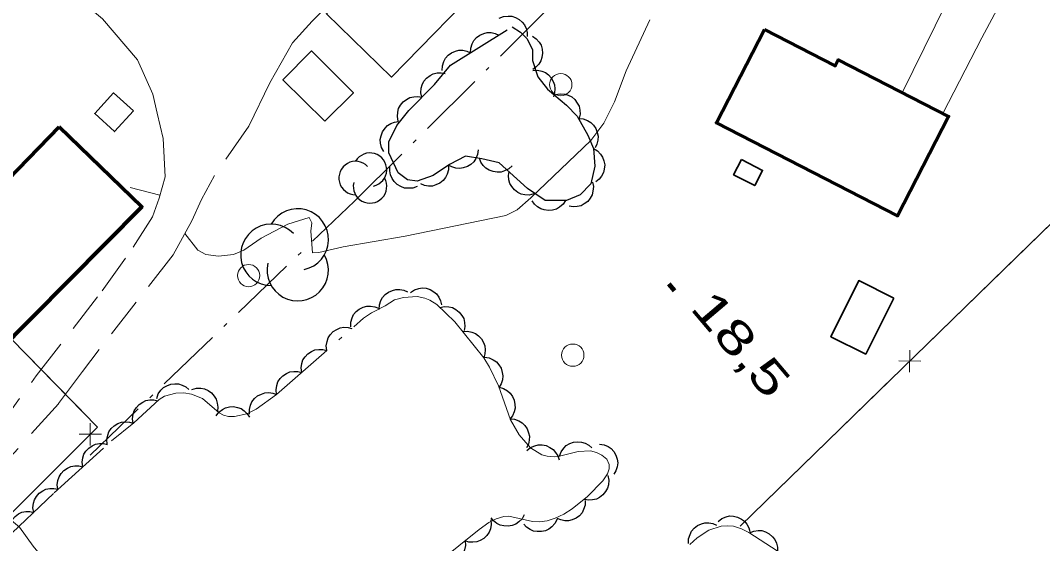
# Model space of a CAD drawing. Extents: x 386081 to 389416, y 5130568 to 5134082.
# Drawn here: x 388431 to 388522.8, y 5132422.8 to 5132469.8 of the extents above; entities that cross this region are included whole.
import ezdxf

# ---------------------------------------------------------------- set-up
doc = ezdxf.new("R2010")
doc.units = 0
doc.header["$LTSCALE"] = 1.2
for name, pattern in [('DOT_DASHED', [7.7, 5, -1.2, 0.3, -1.2]), ('LONG_DASHED', [7.5, 6, -1.5]), ('MEDIUM_DASHED', [4.5, 3, -1.5])]:
    doc.linetypes.add(name, pattern=pattern)
for name, color, linetype, lineweight in [('19', 7, 'Continuous', 13), ('2', 7, 'Continuous', 13), ('3', 7, 'Continuous', 140), ('31', 7, 'Continuous', 70), ('36', 7, 'Continuous', 13), ('37', 7, 'Continuous', 13), ('41', 7, 'DOT_DASHED', 25), ('44', 7, 'Continuous', 25)]:
    doc.layers.add(name, color=color, linetype=linetype, lineweight=lineweight)

msp = doc.modelspace()

# ---------------------------------------------------------------- linework, layer by layer
at = {"layer": '19'}
for points in [[(388426.07, 5132486.38), (388426.83, 5132482.91), (388427.5, 5132481.38), (388428.05, 5132480.47), (388431.82, 5132476.09), (388433.66, 5132474.12), (388435.97, 5132471.93), (388438.35, 5132469.91), (388441.48, 5132466.22)], [(388518.87, 5132483.55), (388519.01, 5132483.13), (388518.94, 5132481.41), (388518.06, 5132479.36), (388510.15, 5132463.28)], [(388451.47, 5132460.26), (388453.35, 5132464.17), (388455.4, 5132467.75), (388457.16, 5132469.72), (388466.35, 5132479.05), (388467.38, 5132479.98), (388469.05, 5132480.73), (388469.21, 5132480.34), (388469.23, 5132479.41), (388468.87, 5132478.19)], [(388513.79, 5132461.41), (388517.3, 5132468.22), (388522.53, 5132478.04), (388523.68, 5132479.25), (388525.91, 5132480.72)], [(388441.48, 5132466.22), (388442.85, 5132463.15), (388443.26, 5132461.44)]]:
    msp.add_lwpolyline(points, dxfattribs=at)
at = {"layer": '19', "linetype": 'MEDIUM_DASHED'}
for points in [[(388428.78, 5132432.88), (388432.38, 5132437.84), (388438.32, 5132445.48), (388441.09, 5132449.41), (388442.82, 5132452.13), (388443.43, 5132453.8), (388443.96, 5132455.72), (388443.8, 5132459.18), (388443.26, 5132461.44)], [(388451.47, 5132460.26), (388448.41, 5132455.83), (388447.24, 5132453.68), (388446.35, 5132451.76), (388444.68, 5132448.72), (388436.53, 5132438.24), (388434.38, 5132435.34), (388429.43, 5132429.83)]]:
    msp.add_lwpolyline(points, dxfattribs=at)
at = {"layer": '2'}
msp.add_line((388440.83, 5132454.75), (388443.5, 5132454.07), dxfattribs=at)
msp.add_lwpolyline([(388445.73, 5132450.62), (388446.9, 5132449.13), (388447.61, 5132448.73), (388448.76, 5132448.58), (388450.11, 5132448.73), (388451.02, 5132449.13), (388452.6, 5132450.22), (388454.98, 5132451.46), (388456.91, 5132452.07), (388457.14, 5132451.58), (388457.05, 5132450.84), (388457.2, 5132448.88), (388457.76, 5132448.91), (388459.96, 5132449.44), (388465.52, 5132450.38), (388474.56, 5132452.24), (388475.56, 5132452.76), (388476.81, 5132453.84), (388482.2, 5132459), (388483.35, 5132460.55), (388484.3, 5132462.45), (388485.36, 5132465.26), (388487.48, 5132469.82)], dxfattribs=at)
at = {"layer": '2', "linetype": 'LONG_DASHED'}
msp.add_lwpolyline([(388429.44, 5132425.45), (388430.89, 5132424.24), (388432.11, 5132422.54), (388433.44, 5132420.96), (388434.54, 5132419.38), (388435.27, 5132417.67), (388435.39, 5132416.57), (388435.4, 5132412.41), (388436.99, 5132407.9), (388437.36, 5132406.07), (388437.61, 5132403.38), (388439.19, 5132399.6), (388440.41, 5132398.39), (388441.98, 5132396.57), (388443.08, 5132395.48), (388444.9, 5132394.15), (388446.23, 5132393.3), (388447.45, 5132390.87), (388449.51, 5132389.05), (388450.97, 5132387.6), (388452.79, 5132386.02), (388454.85, 5132384.69), (388456.54, 5132383.73), (388460.72, 5132382.29)], dxfattribs=at)
at = {"layer": '3'}
msp.add_line((388489.18, 5132446.12), (388489.69, 5132445.51), dxfattribs=at)
at = {"layer": '31', "lineweight": 35}
for points in [[(388467.41, 5132479.57), (388473.25, 5132473.88), (388464.29, 5132464.68), (388458.45, 5132470.38)], [(388458.31, 5132460.71), (388454.54, 5132464.45), (388457.1, 5132467.03), (388460.87, 5132463.28)], [(388441.11, 5132461.66), (388439.43, 5132459.79), (388437.64, 5132461.4), (388439.32, 5132463.26)], [(388495.71, 5132457.28), (388497.61, 5132456.3), (388496.9, 5132454.93), (388495, 5132455.91)], [(388509.4, 5132444.83), (388506.88, 5132439.79), (388503.74, 5132441.36), (388506.25, 5132446.4)]]:
    msp.add_lwpolyline(points, close=True, dxfattribs=at)
at = {"layer": '31'}
for points in [[(388497.77, 5132468.96), (388504.13, 5132465.7), (388504.4, 5132466.23), (388514.31, 5132461.15), (388509.73, 5132452.23), (388493.47, 5132460.58)], [(388434.45, 5132460.22), (388441.88, 5132453.04), (388415.63, 5132426.55), (388408.53, 5132433.48)]]:
    msp.add_lwpolyline(points, close=True, dxfattribs=at)
at = {"layer": '36'}
for centre in [(388479.488, 5132464.01), (388451.458, 5132446.85), (388480.568, 5132439.7)]:
    msp.add_circle(centre, 1, dxfattribs=at)
at = {"layer": '37'}
for p, q in [((388526.58, 5132454.52), (388519.42, 5132447.54)), ((388519.42, 5132447.54), (388512.26, 5132440.56)), ((388430.15, 5132441.16), (388437.14, 5132434.01)), ((388510.84, 5132440.16), (388510.81, 5132438.16)), ((388509.83, 5132439.18), (388511.83, 5132439.15)), ((388509.39, 5132437.77), (388502.23, 5132430.79)), ((388437.24, 5132433.59), (388437.23, 5132431.58)), ((388436.23, 5132432.59), (388438.24, 5132432.59)), ((388435.82, 5132431.17), (388428.75, 5132424.1)), ((388502.23, 5132430.79), (388495.61, 5132424.33))]:
    msp.add_line(p, q, dxfattribs=at)
for points in [[(388546.09, 5132448.41), (388560.97, 5132462.78), (388541.53, 5132469.09), (388495.61, 5132424.33)], [(388430.15, 5132441.16), (388437.89, 5132433.24), (388427.77, 5132423.13)]]:
    msp.add_lwpolyline(points, dxfattribs=at)
at = {"layer": '41'}
msp.add_lwpolyline([(388437.22, 5132430.72), (388460.96, 5132453.54), (388484.53, 5132476.98), (388499.07, 5132491.03)], dxfattribs=at)
at = {"layer": '44'}
for points in [[(388473.96, 5132469.97), (388474.34, 5132470.13), (388474.75, 5132470.17), (388475.08, 5132470.16), (388475.41, 5132470.05), (388475.74, 5132469.87), (388476.02, 5132469.61), (388476.23, 5132469.37), (388476.37, 5132469.04), (388476.46, 5132468.68), (388476.46, 5132468.32)], [(388471.39, 5132466.87), (388471.41, 5132467.29), (388471.54, 5132467.68), (388471.69, 5132467.97), (388471.93, 5132468.23), (388472.22, 5132468.45), (388472.58, 5132468.59), (388472.89, 5132468.69), (388473.24, 5132468.68), (388473.61, 5132468.61), (388473.94, 5132468.46)], [(388476.94, 5132468.36), (388477.29, 5132468.13), (388477.55, 5132467.82), (388477.72, 5132467.54), (388477.81, 5132467.2), (388477.85, 5132466.83), (388477.79, 5132466.45), (388477.7, 5132466.14), (388477.51, 5132465.84), (388477.26, 5132465.57), (388476.97, 5132465.36)], [(388468.84, 5132465.29), (388468.86, 5132465.71), (388468.99, 5132466.09), (388469.14, 5132466.39), (388469.38, 5132466.64), (388469.68, 5132466.87), (388470.03, 5132467.01), (388470.34, 5132467.1), (388470.7, 5132467.09), (388471.06, 5132467.02), (388471.39, 5132466.87)], [(388476.99, 5132465.28), (388477.4, 5132465.31), (388477.8, 5132465.22), (388478.11, 5132465.1), (388478.39, 5132464.89), (388478.64, 5132464.62), (388478.82, 5132464.28), (388478.94, 5132463.98), (388478.97, 5132463.63), (388478.94, 5132463.26), (388478.83, 5132462.92)], [(388467, 5132462.87), (388466.92, 5132463.28), (388466.96, 5132463.68), (388467.03, 5132464), (388467.2, 5132464.31), (388467.44, 5132464.6), (388467.75, 5132464.82), (388468.03, 5132464.98), (388468.38, 5132465.06), (388468.75, 5132465.08), (388469.1, 5132465.01)], [(388464.9, 5132460.72), (388464.82, 5132461.13), (388464.86, 5132461.54), (388464.93, 5132461.86), (388465.11, 5132462.17), (388465.34, 5132462.45), (388465.65, 5132462.68), (388465.93, 5132462.84), (388466.28, 5132462.91), (388466.65, 5132462.93), (388467, 5132462.87)], [(388479.03, 5132463.11), (388479.44, 5132463.19), (388479.84, 5132463.15), (388480.16, 5132463.07), (388480.47, 5132462.9), (388480.75, 5132462.66), (388480.97, 5132462.35), (388481.13, 5132462.06), (388481.2, 5132461.72), (388481.22, 5132461.35), (388481.15, 5132460.99)], [(388463.61, 5132457.99), (388463.4, 5132458.35), (388463.31, 5132458.75), (388463.28, 5132459.08), (388463.35, 5132459.42), (388463.48, 5132459.77), (388463.71, 5132460.08), (388463.92, 5132460.32), (388464.23, 5132460.5), (388464.57, 5132460.63), (388464.93, 5132460.68)], [(388481.09, 5132460.95), (388481.51, 5132460.92), (388481.89, 5132460.77), (388482.18, 5132460.61), (388482.42, 5132460.36), (388482.63, 5132460.06), (388482.76, 5132459.7), (388482.84, 5132459.38), (388482.82, 5132459.03), (388482.74, 5132458.67), (388482.58, 5132458.34)], [(388472.06, 5132458.14), (388472.01, 5132457.73), (388471.85, 5132457.36), (388471.67, 5132457.08), (388471.41, 5132456.84), (388471.1, 5132456.64), (388470.73, 5132456.53), (388470.41, 5132456.47), (388470.06, 5132456.5), (388469.71, 5132456.61), (388469.39, 5132456.78)], [(388482.42, 5132458.27), (388482.78, 5132458.06), (388483.06, 5132457.76), (388483.25, 5132457.5), (388483.37, 5132457.16), (388483.43, 5132456.8), (388483.39, 5132456.42), (388483.33, 5132456.1), (388483.16, 5132455.79), (388482.93, 5132455.5), (388482.65, 5132455.28)], [(388475.11, 5132456.72), (388474.81, 5132456.43), (388474.44, 5132456.25), (388474.13, 5132456.15), (388473.78, 5132456.14), (388473.41, 5132456.19), (388473.06, 5132456.33), (388472.77, 5132456.49), (388472.53, 5132456.74), (388472.32, 5132457.05), (388472.19, 5132457.39)], [(388466.58, 5132454.85), (388466.19, 5132454.71), (388465.78, 5132454.69), (388465.45, 5132454.71), (388465.12, 5132454.84), (388464.81, 5132455.03), (388464.54, 5132455.31), (388464.34, 5132455.56), (388464.21, 5132455.89), (388464.14, 5132456.25), (388464.15, 5132456.61)], [(388469.4, 5132456.77), (388469.4, 5132456.35), (388469.28, 5132455.96), (388469.15, 5132455.66), (388468.92, 5132455.39), (388468.63, 5132455.16), (388468.28, 5132455), (388467.97, 5132454.89), (388467.62, 5132454.89), (388467.25, 5132454.94), (388466.92, 5132455.08)], [(388477.06, 5132454.18), (388476.66, 5132454.08), (388476.25, 5132454.1), (388475.93, 5132454.16), (388475.62, 5132454.32), (388475.32, 5132454.55), (388475.08, 5132454.85), (388474.91, 5132455.12), (388474.82, 5132455.46), (388474.79, 5132455.83), (388474.84, 5132456.19)], [(388482.33, 5132455.25), (388482.42, 5132454.84), (388482.38, 5132454.44), (388482.31, 5132454.11), (388482.14, 5132453.81), (388481.91, 5132453.52), (388481.6, 5132453.29), (388481.31, 5132453.13), (388480.97, 5132453.05), (388480.6, 5132453.03), (388480.25, 5132453.1)], [(388479.92, 5132453.61), (388479.69, 5132453.26), (388479.37, 5132453), (388479.09, 5132452.83), (388478.75, 5132452.73), (388478.39, 5132452.7), (388478.01, 5132452.76), (388477.69, 5132452.84), (388477.4, 5132453.03), (388477.12, 5132453.28), (388476.92, 5132453.58)], [(388463.19, 5132443.79), (388463.2, 5132444.21), (388463.33, 5132444.6), (388463.48, 5132444.89), (388463.72, 5132445.15), (388464.01, 5132445.37), (388464.37, 5132445.52), (388464.68, 5132445.61), (388465.03, 5132445.61), (388465.4, 5132445.54), (388465.73, 5132445.4)], [(388465.99, 5132445.34), (388466.34, 5132445.57), (388466.73, 5132445.7), (388467.05, 5132445.75), (388467.4, 5132445.71), (388467.76, 5132445.6), (388468.08, 5132445.4), (388468.34, 5132445.2), (388468.54, 5132444.91), (388468.7, 5132444.58), (388468.78, 5132444.23)], [(388460.63, 5132442.24), (388460.63, 5132442.66), (388460.75, 5132443.05), (388460.89, 5132443.35), (388461.12, 5132443.61), (388461.4, 5132443.84), (388461.75, 5132444), (388462.06, 5132444.11), (388462.41, 5132444.11), (388462.78, 5132444.05), (388463.11, 5132443.92)], [(388468.64, 5132443.98), (388469.04, 5132444.07), (388469.45, 5132444.03), (388469.77, 5132443.97), (388470.08, 5132443.8), (388470.37, 5132443.57), (388470.6, 5132443.26), (388470.77, 5132442.98), (388470.85, 5132442.64), (388470.87, 5132442.27), (388470.81, 5132441.91)], [(388458.48, 5132440.12), (388458.43, 5132440.54), (388458.5, 5132440.94), (388458.6, 5132441.25), (388458.79, 5132441.54), (388459.05, 5132441.81), (388459.37, 5132442.01), (388459.67, 5132442.15), (388460.02, 5132442.2), (388460.39, 5132442.19), (388460.74, 5132442.1)], [(388470.7, 5132441.81), (388471.11, 5132441.84), (388471.51, 5132441.76), (388471.82, 5132441.64), (388472.11, 5132441.43), (388472.36, 5132441.17), (388472.55, 5132440.83), (388472.68, 5132440.53), (388472.71, 5132440.18), (388472.68, 5132439.81), (388472.58, 5132439.47)], [(388456.23, 5132438.14), (388456.17, 5132438.56), (388456.24, 5132438.96), (388456.34, 5132439.27), (388456.54, 5132439.56), (388456.79, 5132439.83), (388457.12, 5132440.03), (388457.41, 5132440.17), (388457.76, 5132440.22), (388458.13, 5132440.21), (388458.48, 5132440.12)], [(388472.65, 5132439.51), (388473.06, 5132439.45), (388473.43, 5132439.28), (388473.71, 5132439.1), (388473.94, 5132438.83), (388474.13, 5132438.52), (388474.24, 5132438.15), (388474.3, 5132437.83), (388474.25, 5132437.48), (388474.15, 5132437.13), (388473.97, 5132436.81)], [(388453.97, 5132436.16), (388453.92, 5132436.58), (388453.99, 5132436.98), (388454.09, 5132437.29), (388454.28, 5132437.59), (388454.54, 5132437.85), (388454.87, 5132438.05), (388455.16, 5132438.19), (388455.51, 5132438.24), (388455.88, 5132438.23), (388456.23, 5132438.14)], [(388443.21, 5132435.81), (388443.35, 5132436.21), (388443.58, 5132436.54), (388443.81, 5132436.78), (388444.11, 5132436.95), (388444.46, 5132437.08), (388444.84, 5132437.12), (388445.17, 5132437.12), (388445.5, 5132437.01), (388445.83, 5132436.84), (388446.1, 5132436.61)], [(388446.36, 5132436.61), (388446.77, 5132436.73), (388447.17, 5132436.72), (388447.5, 5132436.66), (388447.82, 5132436.51), (388448.12, 5132436.3), (388448.36, 5132436), (388448.55, 5132435.73), (388448.64, 5132435.39), (388448.69, 5132435.03), (388448.65, 5132434.67)], [(388473.95, 5132436.81), (388474.35, 5132436.7), (388474.7, 5132436.48), (388474.95, 5132436.28), (388475.15, 5132435.98), (388475.3, 5132435.65), (388475.37, 5132435.27), (388475.39, 5132434.94), (388475.3, 5132434.6), (388475.15, 5132434.26), (388474.94, 5132433.97)], [(388451.54, 5132434.4), (388451.53, 5132434.82), (388451.64, 5132435.21), (388451.76, 5132435.52), (388451.99, 5132435.79), (388452.27, 5132436.03), (388452.61, 5132436.2), (388452.91, 5132436.31), (388453.27, 5132436.33), (388453.63, 5132436.29), (388453.97, 5132436.16)], [(388441.1, 5132433.58), (388441.03, 5132433.99), (388441.09, 5132434.4), (388441.19, 5132434.71), (388441.38, 5132435.01), (388441.63, 5132435.28), (388441.95, 5132435.49), (388442.24, 5132435.64), (388442.59, 5132435.69), (388442.96, 5132435.69), (388443.31, 5132435.61)], [(388448.53, 5132434.24), (388448.77, 5132434.58), (388449.1, 5132434.82), (388449.39, 5132434.98), (388449.73, 5132435.06), (388450.1, 5132435.08), (388450.47, 5132435), (388450.79, 5132434.9), (388451.07, 5132434.7), (388451.33, 5132434.44), (388451.53, 5132434.13)], [(388474.92, 5132433.97), (388475.34, 5132433.94), (388475.72, 5132433.79), (388476.01, 5132433.63), (388476.26, 5132433.38), (388476.47, 5132433.08), (388476.6, 5132432.72), (388476.68, 5132432.41), (388476.66, 5132432.05), (388476.58, 5132431.69), (388476.42, 5132431.37)], [(388438.76, 5132431.69), (388438.73, 5132432.11), (388438.81, 5132432.51), (388438.92, 5132432.82), (388439.13, 5132433.1), (388439.39, 5132433.36), (388439.73, 5132433.55), (388440.03, 5132433.68), (388440.38, 5132433.71), (388440.75, 5132433.69), (388441.09, 5132433.58)], [(388436.56, 5132429.66), (388436.5, 5132430.07), (388436.56, 5132430.47), (388436.66, 5132430.79), (388436.85, 5132431.08), (388437.1, 5132431.35), (388437.42, 5132431.56), (388437.71, 5132431.71), (388438.06, 5132431.76), (388438.43, 5132431.76), (388438.78, 5132431.67)], [(388476.45, 5132431.14), (388476.77, 5132431.41), (388477.15, 5132431.56), (388477.47, 5132431.65), (388477.82, 5132431.64), (388478.18, 5132431.57), (388478.52, 5132431.4), (388478.8, 5132431.23), (388479.03, 5132430.96), (388479.22, 5132430.64), (388479.33, 5132430.3)], [(388479.37, 5132430.62), (388479.51, 5132431.01), (388479.75, 5132431.34), (388479.98, 5132431.58), (388480.29, 5132431.75), (388480.64, 5132431.87), (388481.02, 5132431.9), (388481.35, 5132431.89), (388481.68, 5132431.78), (388482.01, 5132431.6), (388482.28, 5132431.36)], [(388482.96, 5132431.71), (388483.38, 5132431.65), (388483.74, 5132431.48), (388484.02, 5132431.3), (388484.25, 5132431.03), (388484.44, 5132430.71), (388484.54, 5132430.34), (388484.6, 5132430.02), (388484.55, 5132429.67), (388484.44, 5132429.32), (388484.26, 5132429.01)], [(388434.34, 5132427.64), (388434.28, 5132428.05), (388434.34, 5132428.45), (388434.44, 5132428.77), (388434.63, 5132429.07), (388434.88, 5132429.34), (388435.2, 5132429.54), (388435.49, 5132429.69), (388435.84, 5132429.74), (388436.21, 5132429.74), (388436.56, 5132429.66)], [(388483.72, 5132428.88), (388483.8, 5132428.47), (388483.76, 5132428.06), (388483.69, 5132427.74), (388483.51, 5132427.44), (388483.28, 5132427.15), (388482.97, 5132426.92), (388482.69, 5132426.76), (388482.34, 5132426.69), (388481.97, 5132426.67), (388481.62, 5132426.73)], [(388432.16, 5132425.57), (388432.09, 5132425.98), (388432.15, 5132426.39), (388432.23, 5132426.71), (388432.41, 5132427.01), (388432.66, 5132427.29), (388432.97, 5132427.5), (388433.26, 5132427.65), (388433.61, 5132427.72), (388433.98, 5132427.72), (388434.33, 5132427.65)], [(388481.69, 5132426.63), (388481.67, 5132426.21), (388481.54, 5132425.82), (388481.4, 5132425.53), (388481.16, 5132425.27), (388480.86, 5132425.05), (388480.51, 5132424.9), (388480.19, 5132424.81), (388479.84, 5132424.82), (388479.48, 5132424.89), (388479.15, 5132425.03)], [(388430, 5132423.5), (388429.93, 5132423.91), (388429.98, 5132424.31), (388430.06, 5132424.63), (388430.25, 5132424.93), (388430.49, 5132425.21), (388430.81, 5132425.43), (388431.09, 5132425.58), (388431.44, 5132425.64), (388431.81, 5132425.65), (388432.16, 5132425.57)], [(388473.21, 5132424.91), (388473.25, 5132424.49), (388473.17, 5132424.09), (388473.06, 5132423.78), (388472.85, 5132423.5), (388472.58, 5132423.24), (388472.25, 5132423.05), (388471.95, 5132422.92), (388471.6, 5132422.89), (388471.23, 5132422.91), (388470.89, 5132423.01)], [(388476.21, 5132425.35), (388476.01, 5132424.99), (388475.72, 5132424.71), (388475.45, 5132424.51), (388475.12, 5132424.39), (388474.76, 5132424.33), (388474.38, 5132424.36), (388474.06, 5132424.42), (388473.75, 5132424.58), (388473.45, 5132424.81), (388473.23, 5132425.09)], [(388479.15, 5132424.95), (388478.96, 5132424.57), (388478.69, 5132424.27), (388478.43, 5132424.06), (388478.11, 5132423.92), (388477.75, 5132423.84), (388477.37, 5132423.85), (388477.04, 5132423.89), (388476.73, 5132424.04), (388476.42, 5132424.25), (388476.18, 5132424.52)], [(388493.63, 5132424.76), (388493.95, 5132425.02), (388494.33, 5132425.17), (388494.65, 5132425.25), (388495, 5132425.23), (388495.37, 5132425.15), (388495.71, 5132424.97), (388495.98, 5132424.79), (388496.2, 5132424.52), (388496.38, 5132424.19), (388496.48, 5132423.85)], [(388490.96, 5132422.79), (388490.97, 5132423.21), (388491.1, 5132423.59), (388491.24, 5132423.89), (388491.48, 5132424.15), (388491.77, 5132424.38), (388492.12, 5132424.53), (388492.43, 5132424.63), (388492.78, 5132424.62), (388493.15, 5132424.56), (388493.48, 5132424.42)], [(388496.43, 5132423.72), (388496.81, 5132423.89), (388497.22, 5132423.93), (388497.55, 5132423.93), (388497.88, 5132423.82), (388498.21, 5132423.65), (388498.49, 5132423.39), (388498.71, 5132423.14), (388498.85, 5132422.82), (388498.95, 5132422.46), (388498.96, 5132422.1)], [(388470.89, 5132423.01), (388470.92, 5132422.6), (388470.84, 5132422.2), (388470.73, 5132421.89), (388470.52, 5132421.6), (388470.26, 5132421.35), (388469.92, 5132421.16), (388469.62, 5132421.03), (388469.27, 5132420.99), (388468.9, 5132421.02), (388468.56, 5132421.12)]]:
    msp.add_lwpolyline(points, dxfattribs=at)
at = {"layer": '44', "linetype": 'DOT_DASHED'}
msp.add_lwpolyline([(388464.04, 5132457.89), (388464.04, 5132458.87), (388464.76, 5132460.34), (388465.85, 5132461.69), (388468.14, 5132464.03), (388469.58, 5132465.75), (388475.13, 5132469.2), (388475.86, 5132468.72), (388476.47, 5132468.11), (388476.95, 5132467.14), (388476.96, 5132466.16), (388477.44, 5132464.7), (388478.29, 5132463.61), (388479.99, 5132462.15), (388480.96, 5132461.18), (388481.93, 5132459.48), (388482.42, 5132458.26), (388482.54, 5132456.68), (388482.18, 5132455.09), (388481.22, 5132454.1), (388480.01, 5132453.61), (388478.08, 5132453.59), (388476.51, 5132454.68), (388473.96, 5132456.98), (388472.39, 5132457.34), (388470.94, 5132457.57), (388469.49, 5132456.83), (388468.04, 5132455.84), (388466.59, 5132455.34), (388465.74, 5132455.46), (388464.9, 5132456.07)], close=True, dxfattribs=at)
at = {"layer": '44', "linetype": 'DOT_DASHED', "lineweight": 13}
for points in [[(388429.61, 5132423.13), (388433.99, 5132427.32), (388439.14, 5132432), (388441.15, 5132433.63), (388443.42, 5132435.71), (388443.9, 5132436), (388444.92, 5132436.28), (388445.65, 5132436.3), (388446.32, 5132436.2), (388447.32, 5132435.8), (388448.81, 5132434.53), (388449.19, 5132434.32), (388449.65, 5132434.2), (388450.19, 5132434.18), (388451.3, 5132434.42), (388452.15, 5132434.84), (388453.97, 5132436.16), (388461.77, 5132443.01), (388462.48, 5132443.49), (388463.72, 5132444.13), (388464.56, 5132444.66), (388465.37, 5132444.87), (388466.59, 5132444.96), (388467.27, 5132444.83), (388467.72, 5132444.65), (388468.36, 5132444.24), (388469.99, 5132442.69), (388472.59, 5132439.45), (388473.09, 5132438.61), (388473.9, 5132436.95), (388474.97, 5132433.88), (388475.74, 5132432.55), (388476.76, 5132431.38), (388477.79, 5132430.75), (388478.27, 5132430.61), (388478.92, 5132430.57), (388479.25, 5132430.59), (388481.05, 5132431.05), (388482.16, 5132431.09), (388482.69, 5132430.96), (388483.19, 5132430.72), (388483.61, 5132430.36), (388483.84, 5132429.88), (388483.83, 5132429.48), (388483.68, 5132429.04), (388483.26, 5132428.41), (388481.89, 5132427.01), (388480.5, 5132425.88), (388479.75, 5132425.41), (388478.99, 5132425.05), (388478.27, 5132424.82), (388477.58, 5132424.72), (388476.94, 5132424.74), (388474.82, 5132425.23), (388474.37, 5132425.19), (388473.7, 5132424.99), (388473.03, 5132424.65), (388472.15, 5132424.04), (388468.52, 5132421.09)], [(388491.07, 5132422.7), (388491.75, 5132423.3), (388492.77, 5132423.96), (388493.9, 5132424.32), (388494.46, 5132424.37), (388495.01, 5132424.32), (388495.73, 5132424.09), (388496.39, 5132423.75), (388501.7, 5132420.34)]]:
    msp.add_lwpolyline(points, dxfattribs=at)
at = {"layer": '44'}
for centre, radius, start, end in [((388462.358, 5132456.366), 1.503, 282.26917, 149.72626), ((388461.065, 5132455.614), 1.503, 44.11537, 269.80396), ((388462.358, 5132454.863), 1.503, 166.93686, 29.62122), ((388455.872, 5132450.092), 2.759, 282.26917, 149.72626), ((388453.499, 5132448.713), 2.759, 44.11537, 269.80396), ((388455.872, 5132447.333), 2.759, 166.93686, 29.62122)]:
    msp.add_arc(centre, radius, start, end, dxfattribs=at)

# ---------------------------------------------------------------- texts
at = {"layer": '3', "width": 1.4}
msp.add_text('18,5   ', height=3, rotation=310.294, dxfattribs=at).set_placement((388491.01, 5132443.9))

doc.saveas('drawing.dxf')
